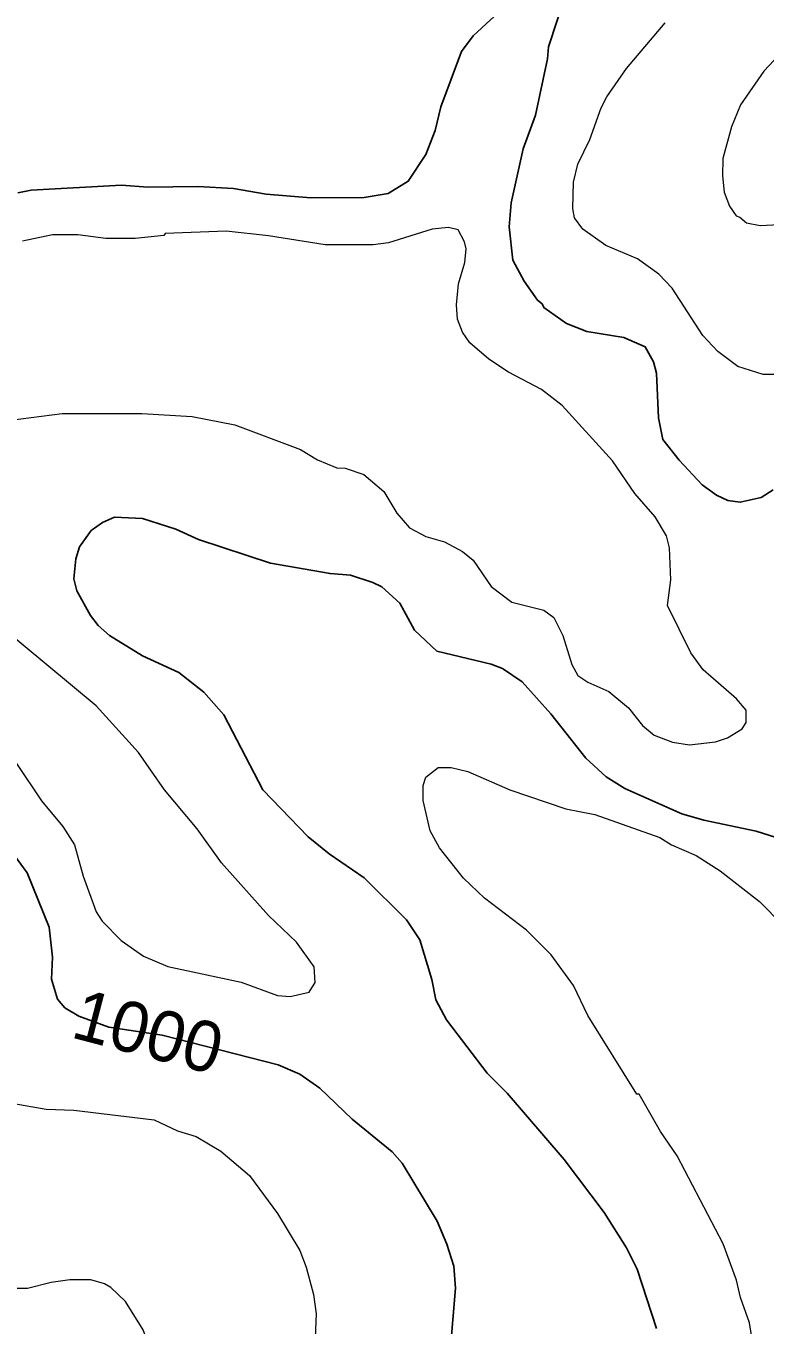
# Model space of a CAD drawing. Extents: x 447.8 to 473.9, y 7733.1 to 7760.8.
# Drawn here: x 464.617 to 465.79, y 7743.196 to 7745.257 of the extents above; entities that cross this region are included whole.
import ezdxf
from ezdxf.enums import TextEntityAlignment as Align

# ---------------------------------------------------------------- set-up
doc = ezdxf.new("R2010")
doc.units = 0
doc.header["$LTSCALE"] = 0.032
doc.layers.add('1', color=7, linetype='Continuous', lineweight=25)
doc.layers.add('2', color=7, linetype='Continuous', lineweight=13)
doc.layers.add('61', color=7, linetype='Continuous')

msp = doc.modelspace()

# ---------------------------------------------------------------- linework, layer by layer
at = {"layer": '1'}
for points in [[(465.3808, 7745.2913), (465.3266, 7745.2419), (465.3081, 7745.2166), (465.2753, 7745.1292), (465.2667, 7745.0914), (465.2516, 7745.0533), (465.2238, 7745.0109), (465.1921, 7744.9913), (465.1539, 7744.9854), (465.0692, 7744.9849), (464.9981, 7744.9905), (464.9464, 7744.9992), (464.8898, 7745.0024), (464.8106, 7745.0017), (464.7689, 7745.0049), (464.6251, 7744.9968), (464.6041, 7744.9925)], [(465.406, 7745.0622), (465.4255, 7745.1158), (465.4446, 7745.2052), (465.4462, 7745.2241), (465.4741, 7745.3085)], [(465.4287, 7744.8221), (465.4077, 7744.8523), (465.3897, 7744.8855), (465.3838, 7744.9388), (465.3873, 7744.9767), (465.406, 7745.0622)], [(465.8028, 7744.5212), (465.7838, 7744.5092), (465.7507, 7744.5016), (465.7312, 7744.5043), (465.7129, 7744.5127), (465.6901, 7744.5294), (465.6536, 7744.5682), (465.6276, 7744.6014), (465.6211, 7744.6358), (465.6178, 7744.7066), (465.6129, 7744.7243), (465.6, 7744.7482), (465.5662, 7744.7628), (465.5073, 7744.7728), (465.4749, 7744.7854), (465.4389, 7744.8105), (465.4365, 7744.8164), (465.4287, 7744.8221)], [(465.6177, 7743.1909), (465.5873, 7743.2851), (465.57, 7743.319), (465.535, 7743.3747), (465.471, 7743.459), (465.3807, 7743.5642), (465.3489, 7743.5958), (465.2845, 7743.6804), (465.2677, 7743.7124), (465.2612, 7743.7444), (465.2424, 7743.8075), (465.2212, 7743.8391), (465.1538, 7743.9056), (465.0982, 7743.9438), (465.0651, 7743.9706), (464.993, 7744.0456), (464.931, 7744.1645), (464.8993, 7744.2003), (464.8595, 7744.2313), (464.8018, 7744.2579), (464.7495, 7744.2901), (464.7318, 7744.3061), (464.7194, 7744.3222), (464.6979, 7744.3612), (464.6928, 7744.38), (464.696, 7744.4119), (464.702, 7744.431), (464.7203, 7744.4567), (464.7385, 7744.4693), (464.7578, 7744.4782), (464.8022, 7744.4757), (464.8551, 7744.4588), (464.8907, 7744.4427), (465.0052, 7744.4049), (465.0996, 7744.3885), (465.132, 7744.386), (465.1678, 7744.3746), (465.182, 7744.3673), (465.2103, 7744.3414), (465.2336, 7744.2988), (465.2691, 7744.2655), (465.3556, 7744.2447), (465.3732, 7744.2381), (465.4047, 7744.2165), (465.45, 7744.1661), (465.5056, 7744.0957), (465.5379, 7744.0661), (465.5674, 7744.0475), (465.6582, 7744.0075), (465.6928, 7743.9973), (465.7762, 7743.9797), (465.8078, 7743.9695)], [(464.5683, 7743.9823), (464.619, 7743.9138), (464.6541, 7743.8273), (464.6591, 7743.7798), (464.6578, 7743.7449), (464.667, 7743.7131), (464.6786, 7743.6996), (464.7008, 7743.6862), (464.7488, 7743.6691), (464.8332, 7743.656), (465.0174, 7743.6091), (465.0515, 7743.5942), (465.0834, 7743.5722), (465.135, 7743.523), (465.1983, 7743.4709), (465.214, 7743.4532), (465.2695, 7743.3608), (465.2851, 7743.3247), (465.2963, 7743.2894), (465.2987, 7743.2546), (465.2876, 7743.123)]]:
    msp.add_lwpolyline(points, dxfattribs=at)
at = {"layer": '2'}
for points in [[(465.8056, 7744.7044), (465.7871, 7744.7043), (465.7469, 7744.7173), (465.7154, 7744.7406), (465.6913, 7744.7662), (465.6428, 7744.8411), (465.6213, 7744.8634), (465.5876, 7744.8877), (465.5375, 7744.9092), (465.501, 7744.9349), (465.4878, 7744.9529), (465.4848, 7744.9679), (465.4859, 7745.0096), (465.4931, 7745.038), (465.5119, 7745.077), (465.5299, 7745.1273), (465.5388, 7745.1448), (465.5703, 7745.1898), (465.6313, 7745.2623)], [(465.8204, 7745.2202), (465.788, 7745.1855), (465.7509, 7745.1323), (465.7368, 7745.0973), (465.7231, 7745.0473), (465.7223, 7745.0198), (465.7254, 7744.9938), (465.7339, 7744.9714), (465.744, 7744.9559), (465.7502, 7744.9541), (465.7608, 7744.9448), (465.7823, 7744.9408), (465.8123, 7744.9421)], [(464.5762, 7744.6297), (464.6743, 7744.6426), (464.801, 7744.6426), (464.8806, 7744.6377), (464.9487, 7744.6246), (465.0529, 7744.5851), (465.08, 7744.569), (465.1106, 7744.5562), (465.1235, 7744.5558), (465.1533, 7744.5455), (465.1851, 7744.5188), (465.2056, 7744.4843), (465.226, 7744.4613), (465.2516, 7744.4472), (465.2814, 7744.4388), (465.31, 7744.4237), (465.327, 7744.4098), (465.3553, 7744.3679), (465.3882, 7744.3434), (465.4392, 7744.3302), (465.4548, 7744.3188), (465.4693, 7744.2905), (465.4834, 7744.2443), (465.4928, 7744.2266), (465.5089, 7744.216), (465.5424, 7744.2016), (465.5735, 7744.1755), (465.5956, 7744.1476), (465.6139, 7744.1321), (465.6431, 7744.1208), (465.6704, 7744.1167), (465.7114, 7744.1217), (465.7303, 7744.1281), (465.7539, 7744.1422), (465.7599, 7744.1523), (465.7602, 7744.1719), (465.745, 7744.1898), (465.6921, 7744.2356), (465.6722, 7744.2628), (465.6355, 7744.338), (465.6403, 7744.3785), (465.6386, 7744.4296), (465.6338, 7744.4486), (465.6157, 7744.4787), (465.5832, 7744.5157), (465.5478, 7744.5674), (465.4682, 7744.6551), (465.4352, 7744.6804), (465.3828, 7744.708), (465.3515, 7744.7287), (465.3215, 7744.7545), (465.3101, 7744.7713), (465.3018, 7744.7923), (465.3004, 7744.8147), (465.3036, 7744.848), (465.3134, 7744.8821), (465.3156, 7744.9038), (465.3132, 7744.915), (465.303, 7744.9337), (465.2875, 7744.9375), (465.2615, 7744.9351), (465.1926, 7744.9134), (465.1679, 7744.9102), (465.0919, 7744.9102), (465.0022, 7744.9246), (464.9348, 7744.9319), (464.8382, 7744.9279), (464.836, 7744.9247), (464.7901, 7744.9199), (464.7437, 7744.9199), (464.6996, 7744.9262), (464.6592, 7744.9262), (464.6113, 7744.9159)], [(465.0743, 7743.7645), (465.0464, 7743.8038), (465.0019, 7743.8461), (464.9272, 7743.9297), (464.8885, 7743.9834), (464.8369, 7744.0453), (464.7955, 7744.1044), (464.7286, 7744.1786), (464.5713, 7744.3088)], [(464.602, 7744.0873), (464.6418, 7744.028), (464.6757, 7743.9871), (464.6942, 7743.9582), (464.7077, 7743.9082), (464.7282, 7743.8519), (464.7378, 7743.8368), (464.7684, 7743.8062), (464.8036, 7743.7816), (464.8424, 7743.7652), (464.9586, 7743.74)], [(465.7766, 7743.132), (465.7652, 7743.1995), (465.7512, 7743.2397), (465.7448, 7743.2675), (465.7235, 7743.325), (465.6505, 7743.4645), (465.6239, 7743.5032), (465.5904, 7743.5624), (465.5864, 7743.5623), (465.5086, 7743.6873), (465.4863, 7743.7351), (465.4508, 7743.7835), (465.4115, 7743.8229), (465.3447, 7743.8736), (465.3113, 7743.9054), (465.2732, 7743.9534), (465.2588, 7743.9805), (465.2475, 7744.0285), (465.2475, 7744.0525), (465.2519, 7744.0655), (465.2715, 7744.0806), (465.2917, 7744.0807), (465.3181, 7744.0747), (465.3851, 7744.0455), (465.474, 7744.0152), (465.5197, 7744.0061), (465.6229, 7743.9699), (465.6416, 7743.9581), (465.6806, 7743.941), (465.7191, 7743.9169), (465.7811, 7743.8684)], [(465.7811, 7743.8684), (465.8182, 7743.8305), (465.858, 7743.7819), (465.89, 7743.7498), (465.917, 7743.7121), (465.9448, 7743.663)], [(464.9586, 7743.74), (465.0163, 7743.7192), (465.0365, 7743.7176), (465.0664, 7743.7243), (465.0759, 7743.7395), (465.0743, 7743.7645)], [(464.5946, 7743.5484), (464.6492, 7743.5388), (464.693, 7743.5371), (464.8205, 7743.5216), (464.8573, 7743.5045), (464.887, 7743.4953), (464.9262, 7743.4723), (464.9717, 7743.4336), (465.0164, 7743.3731), (465.0518, 7743.3143), (465.0619, 7743.2883), (465.0735, 7743.2449), (465.0776, 7743.2141), (465.0743, 7743.1387)], [(464.5865, 7742.7001), (464.6295, 7742.6947), (464.6651, 7742.6947), (464.7043, 7742.7045), (464.723, 7742.7162), (464.738, 7742.731), (464.7628, 7742.7643), (464.8083, 7742.9002), (464.818, 7742.9679), (464.8242, 7742.9865), (464.8265, 7743.0238), (464.8347, 7743.0657), (464.8354, 7743.0878), (464.8278, 7743.12), (464.8033, 7743.1887), (464.7751, 7743.2336), (464.7519, 7743.2557), (464.7418, 7743.2617), (464.72, 7743.2678), (464.6867, 7743.2679), (464.6572, 7743.2638), (464.6193, 7743.2542), (464.5706, 7743.2542)]]:
    msp.add_lwpolyline(points, dxfattribs=at)

# ---------------------------------------------------------------- texts
at = {"layer": '61'}
msp.add_text('1000', height=0.08, rotation=345.357, dxfattribs=at).set_placement((464.8011, 7743.6231), align=Align.CENTER)

doc.saveas('drawing.dxf')
